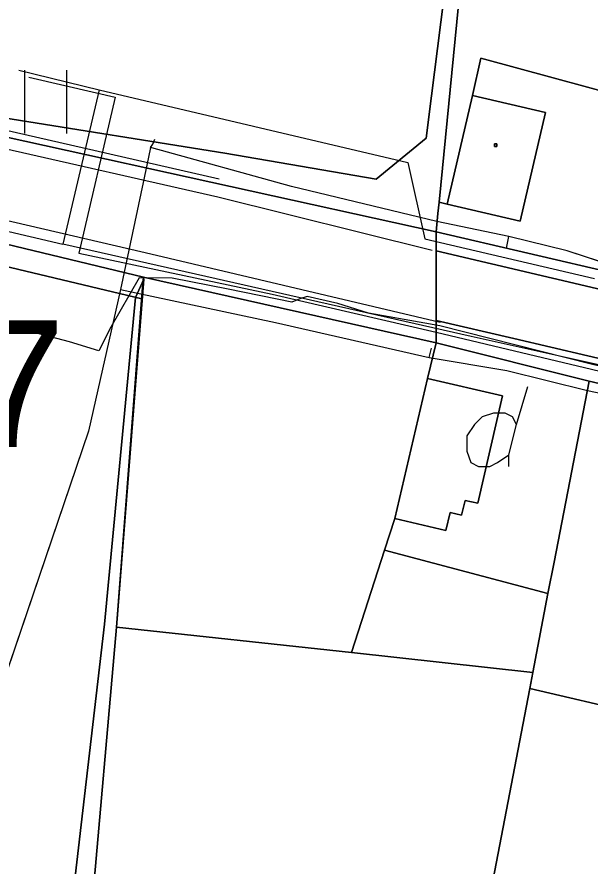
# Model space of a CAD drawing. Extents: x -645676 to -642474, y -1077513 to -1072613.
# Drawn here: x -645010.7 to -644942.9, y -1074388.4 to -1074288 of the extents above; entities that cross this region are included whole.
import ezdxf

# ---------------------------------------------------------------- set-up
doc = ezdxf.new("R2010")
doc.units = 0
for name, color, linetype in [('Kanalizace', 7, 'Continuous'), ('KN', 7, 'Continuous'), ('KULTURY_STAV', 7, 'Continuous'), ('KULTURY_ZNACKY', 7, 'Continuous'), ('Obvod_KP_', 7, 'Continuous'), ('OBVOD_PU', 7, 'Continuous'), ('P__kop___st_vaj_c_', 7, 'Continuous'), ('PC_OBJ_POPIS_NAVRH', 7, 'Continuous'), ('PLYNOVOD', 7, 'Continuous'), ('SDELOVACI', 7, 'Continuous'), ('Silnice_II__t__dy_a_III__t__dy', 7, 'Continuous'), ('VODOVOD', 7, 'Continuous'), ('Zahrada___st_vaj_c_', 7, 'Continuous')]:
    doc.layers.add(name, color=color, linetype=linetype)

# ---------------------------------------------------------------- blocks, each defined once
blk = doc.blocks.new('$431')
blk.add_line((0.63, 0.99), (0.9, 1.89))
blk.add_lwpolyline([(0.45, 0), (0.45, 0.27), (0.63, 0.99), (0.54, 1.17), (0.36, 1.26), (0.09, 1.26), (-0.18, 1.17), (-0.36, 0.99), (-0.54, 0.72), (-0.54, 0.36), (-0.45, 0.09), (-0.27, 0), (0, 0), (0.18, 0.09), (0.45, 0.27)])
blk = doc.blocks.new('3$0600')
for p, q in [((-0.5, 1.5), (-0.5, 0)), ((0.5, 0), (0.5, 1.5))]:
    blk.add_line(p, q)

msp = doc.modelspace()

# ---------------------------------------------------------------- linework, layer by layer
at = {"layer": 'Kanalizace'}
for p in [(-645000.99, -1074296.61), (-645013.14, -1074313.02)]:
    msp.add_line(p, (-645005.28, -1074314.88), dxfattribs=at)
for points in [[(-645010.47, -1074294.32), (-645000.99, -1074296.61), (-644964.46, -1074305.22), (-644962.48, -1074314.23), (-644942.4, -1074318.95)], [(-644937.45, -1074330.15), (-644956.97, -1074325.8), (-645005.28, -1074314.88)]]:
    msp.add_lwpolyline(points, dxfattribs=at)
at = {"layer": 'KN'}
for points in [[(-644924.98, -1074255.33), (-644924.98, -1074255.35), (-644924.99, -1074255.44), (-644924.98, -1074255.53), (-644924.96, -1074255.61), (-644924.92, -1074255.69), (-644924.87, -1074255.76), (-644924.81, -1074255.82), (-644924.74, -1074255.87), (-644924.66, -1074255.91), (-644924.6, -1074255.93), (-644933.82, -1074295.14), (-644934.66, -1074298.64), (-644955.83, -1074292.87), (-644956.81, -1074297.28), (-644959.82, -1074310.13), (-644960.78, -1074309.91), (-644954.72, -1074248.3)], [(-644934.66, -1074298.64), (-644939.43, -1074318.47), (-644961.13, -1074313.43), (-644960.92, -1074311.27), (-644960.78, -1074309.91), (-644959.82, -1074310.13), (-644951.2, -1074312.15), (-644948.19, -1074299.3), (-644956.81, -1074297.28), (-644955.83, -1074292.87)], [(-644959.82, -1074310.13), (-644956.81, -1074297.28), (-644948.19, -1074299.3), (-644951.2, -1074312.15)], [(-644953.94, -1074303.33), (-644954.24, -1074303.33), (-644954.24, -1074303.03), (-644953.94, -1074303.03)], [(-644953.94, -1074303.33), (-644953.94, -1074303.03), (-644954.24, -1074303.03), (-644954.24, -1074303.33)], [(-644961.12, -1074326.55), (-644962.14, -1074330.78), (-644966.01, -1074347.33), (-644967.23, -1074351.08), (-644971.14, -1074363.15), (-644998.95, -1074360.18), (-644995.88, -1074320.46), (-644995.74, -1074318.77)], [(-644943.04, -1074331.07), (-644947.18, -1074352.47), (-644947.9, -1074356.17), (-644967.23, -1074351.08), (-644966.01, -1074347.33), (-644959.97, -1074348.74), (-644959.47, -1074346.6), (-644958.11, -1074346.92), (-644957.7, -1074345.17), (-644956.18, -1074345.52), (-644953.27, -1074332.81), (-644962.14, -1074330.78), (-644961.12, -1074326.55)], [(-644966.01, -1074347.33), (-644962.14, -1074330.78), (-644953.27, -1074332.81), (-644956.18, -1074345.52), (-644957.7, -1074345.17), (-644958.11, -1074346.92), (-644959.47, -1074346.6), (-644959.97, -1074348.74)], [(-644918.08, -1074336.91), (-644925.03, -1074373.26), (-644950.06, -1074367.4), (-644949.7, -1074365.52), (-644947.9, -1074356.17), (-644947.18, -1074352.47), (-644943.04, -1074331.07)], [(-644947.9, -1074356.17), (-644949.7, -1074365.52), (-644971.14, -1074363.15), (-644967.23, -1074351.08)], [(-644971.14, -1074363.15), (-644949.7, -1074365.52), (-644950.06, -1074367.4), (-644964.13, -1074440.57), (-644978.74, -1074528.27), (-645007.84, -1074522.56), (-645008.16, -1074516.59), (-645008.4, -1074512.07), (-645009.78, -1074485.92), (-645001.96, -1074394.71), (-644998.95, -1074360.18)], [(-644925.03, -1074373.26), (-644929.22, -1074395.25), (-644936.67, -1074433.64), (-644939.11, -1074446.21), (-644964.13, -1074440.57), (-644950.06, -1074367.4)]]:
    msp.add_lwpolyline(points, close=True, dxfattribs=at)
for points in [[(-644872.02, -1074336.61), (-644961.13, -1074315.66), (-644961.13, -1074313.43), (-644939.43, -1074318.47), (-644915.89, -1074323.91), (-644900.05, -1074327.72), (-644893.02, -1074329.41)], [(-644540.77, -1074422.51), (-644621.97, -1074403.53), (-644712.41, -1074382.26), (-644787.78, -1074364.57), (-644845.62, -1074350.96), (-644890.66, -1074340.39), (-644951.94, -1074326.04), (-644961.12, -1074323.89), (-644961.13, -1074315.66), (-644872.02, -1074336.61), (-644827.8, -1074346.92), (-644766.53, -1074361.33), (-644619.47, -1074395.88), (-644547.74, -1074412.63)], [(-644706.84, -1074386.77), (-644723.42, -1074382.73), (-644731.98, -1074380.71), (-644747.83, -1074376.96), (-644772.21, -1074371.37), (-644796.61, -1074365.85), (-644804.26, -1074364.06), (-644820.79, -1074360.18), (-644829.07, -1074358.26), (-644844.54, -1074354.66), (-644857.07, -1074351.54), (-644869.58, -1074348.48), (-644878.9, -1074346.25), (-644893.85, -1074342.58), (-644896.77, -1074341.92), (-644918.08, -1074336.91), (-644943.04, -1074331.07), (-644961.12, -1074326.55), (-644961.12, -1074323.89), (-644951.94, -1074326.04), (-644890.66, -1074340.39), (-644845.62, -1074350.96), (-644787.78, -1074364.57), (-644712.41, -1074382.26)]]:
    msp.add_lwpolyline(points, dxfattribs=at)
at = {"layer": 'KULTURY_STAV'}
for points in [[(-644944.59, -1074120), (-644943.78, -1074120.2), (-644943.93, -1074121.13), (-644946.06, -1074147.76), (-644948.13, -1074172.61), (-644950.25, -1074198.06), (-644951.31, -1074210.63), (-644952.59, -1074223.21), (-644953.29, -1074231.65), (-644953.62, -1074235.62), (-644954.72, -1074248.3), (-644960.78, -1074309.91), (-644960.92, -1074311.27), (-644961.13, -1074313.43), (-645034.15, -1074297.33)], [(-645012.27, -1074299.94), (-644986.12, -1074304.12), (-644968.24, -1074307.21), (-644962.29, -1074302.34), (-644961.66, -1074297.33), (-644959.85, -1074283.01), (-644956.02, -1074245.75), (-644951.54, -1074196.95), (-644944.68, -1074120.96), (-644944.59, -1074120)], [(-644944.68, -1074120.96), (-644951.54, -1074196.95), (-644956.02, -1074245.75), (-644959.85, -1074283.01), (-644961.66, -1074297.33), (-644962.29, -1074302.34), (-644968.24, -1074307.21), (-644986.12, -1074304.12), (-645012.27, -1074299.94)], [(-644889.14, -1074291.96), (-644901.41, -1074289.08), (-644903.85, -1074299.49), (-644904.13, -1074300.66), (-644906.95, -1074300), (-644909.66, -1074299.37), (-644910.23, -1074299.21), (-644925.96, -1074295.4), (-644926.34, -1074296.95), (-644930.22, -1074296.01), (-644933.63, -1074295.19), (-644933.82, -1074295.14), (-644934.66, -1074298.64), (-644955.83, -1074292.87), (-644956.81, -1074297.28), (-644959.82, -1074310.13), (-644960.78, -1074309.91), (-644954.72, -1074248.3)], [(-645034.15, -1074297.33), (-644961.13, -1074313.43), (-644939.43, -1074318.47), (-644919.75, -1074323.02), (-644915.89, -1074323.91), (-644900.05, -1074327.72), (-644892.54, -1074329.53), (-644869.15, -1074335.1), (-644868.58, -1074332.45), (-644864.93, -1074317.03), (-644864.21, -1074313.97), (-644863.66, -1074311.34), (-644858.3, -1074288.74), (-644854.42, -1074271.96)], [(-644893.84, -1074300.2), (-644900.05, -1074327.72), (-644915.89, -1074323.91), (-644939.43, -1074318.47), (-644961.13, -1074313.43), (-644960.92, -1074311.27), (-644960.78, -1074309.91), (-644959.82, -1074310.13), (-644956.81, -1074297.28), (-644955.83, -1074292.87), (-644934.66, -1074298.64), (-644933.82, -1074295.14), (-644933.63, -1074295.19), (-644930.22, -1074296.01), (-644926.34, -1074296.95), (-644925.96, -1074295.4), (-644910.23, -1074299.21), (-644909.66, -1074299.37), (-644906.95, -1074300), (-644904.13, -1074300.66), (-644903.85, -1074299.49), (-644901.41, -1074289.08)], [(-645074.71, -1074299.47), (-645032.03, -1074309.99), (-645028.33, -1074310.93), (-644995.74, -1074318.77), (-644995.88, -1074320.46), (-644995.95, -1074321.35), (-645028.69, -1074313.52), (-645028.93, -1074313.46), (-645031.56, -1074312.33), (-645032.31, -1074312.16), (-645032.29, -1074312.02), (-645033.1, -1074311.67), (-645075.09, -1074301.95), (-645074.71, -1074299.47)], [(-644715.48, -1074384.66), (-644720.7, -1074383.39), (-644723.42, -1074382.73), (-644731.98, -1074380.71), (-644747.83, -1074376.96), (-644772.21, -1074371.37), (-644796.61, -1074365.85), (-644804.26, -1074364.06), (-644820.79, -1074360.18), (-644829.07, -1074358.26), (-644844.54, -1074354.66), (-644857.07, -1074351.54), (-644869.58, -1074348.48), (-644878.9, -1074346.25), (-644893.85, -1074342.58), (-644896.77, -1074341.92), (-644918.08, -1074336.91), (-644932.45, -1074333.55), (-644943.04, -1074331.07), (-644961.12, -1074326.55), (-644995.74, -1074318.77), (-645028.33, -1074310.93)], [(-645028.69, -1074313.52), (-644995.95, -1074321.35), (-644995.88, -1074320.46), (-644995.74, -1074318.77), (-644961.12, -1074326.55), (-644962.14, -1074330.78), (-644966.01, -1074347.33), (-644967.23, -1074351.08), (-644971.14, -1074363.15), (-644998.95, -1074360.18), (-645001.96, -1074394.71), (-645009.78, -1074485.92)], [(-644961.12, -1074326.55), (-644943.04, -1074331.07), (-644947.18, -1074352.47), (-644947.9, -1074356.17), (-644967.23, -1074351.08), (-644966.01, -1074347.33), (-644962.14, -1074330.78), (-644961.12, -1074326.55)], [(-644943.04, -1074331.07), (-644918.08, -1074336.91), (-644896.77, -1074341.92), (-644903.43, -1074378.27), (-644925.03, -1074373.26), (-644950.06, -1074367.4), (-644949.7, -1074365.52), (-644971.14, -1074363.15), (-644967.23, -1074351.08), (-644947.9, -1074356.17), (-644947.18, -1074352.47), (-644943.04, -1074331.07)], [(-644929.05, -1074538.02), (-644914.65, -1074451.78), (-644921.47, -1074450.23), (-644934.17, -1074447.34), (-644931.78, -1074434.67), (-644924.54, -1074396.35), (-644929.22, -1074395.25), (-644936.67, -1074433.64), (-644939.11, -1074446.21), (-644964.13, -1074440.57), (-644950.06, -1074367.4), (-644925.03, -1074373.26), (-644903.43, -1074378.27), (-644896.77, -1074341.92), (-644893.85, -1074342.58), (-644898.51, -1074367.98), (-644903.1, -1074392.96), (-644904.34, -1074399.26), (-644879.51, -1074403.06), (-644867.56, -1074404.89), (-644854.67, -1074406.87), (-644865.96, -1074464.99)], [(-644998.95, -1074360.18), (-644971.14, -1074363.15), (-644949.7, -1074365.52), (-644950.06, -1074367.4), (-644964.13, -1074440.57), (-644939.11, -1074446.21), (-644936.67, -1074433.64), (-644929.22, -1074395.25), (-644924.54, -1074396.35), (-644931.78, -1074434.67), (-644934.17, -1074447.34), (-644921.47, -1074450.23), (-644914.65, -1074451.78), (-644929.05, -1074538.02), (-644953.56, -1074533.21), (-644978.74, -1074528.27), (-645007.84, -1074522.56), (-645008.16, -1074516.59), (-645008.4, -1074512.07), (-645009.78, -1074485.92), (-645001.96, -1074394.71), (-644998.95, -1074360.18)]]:
    msp.add_lwpolyline(points, dxfattribs=at)
at = {"layer": 'Obvod_KP_'}
msp.add_lwpolyline([(-645009.78, -1074485.92), (-645001.96, -1074394.71), (-644998.95, -1074360.18), (-644995.88, -1074320.46), (-644995.74, -1074318.77), (-644961.12, -1074326.55), (-644961.13, -1074313.43), (-644960.92, -1074311.27), (-644960.78, -1074309.91), (-644954.72, -1074248.3), (-644953.62, -1074235.62), (-644953.29, -1074231.65), (-644952.59, -1074223.21), (-644951.31, -1074210.63), (-644950.25, -1074198.06), (-644948.13, -1074172.61), (-644946.06, -1074147.76)], dxfattribs=at)
at = {"layer": 'OBVOD_PU'}
for points in [[(-644946.06, -1074147.76), (-644948.13, -1074172.61), (-644950.25, -1074198.06), (-644951.31, -1074210.63), (-644952.59, -1074223.21), (-644953.29, -1074231.65), (-644953.62, -1074235.62), (-644954.72, -1074248.3), (-644960.78, -1074309.91), (-644960.92, -1074311.27), (-644961.13, -1074313.43), (-644961.12, -1074326.55), (-644995.74, -1074318.77), (-644995.88, -1074320.46), (-644998.95, -1074360.18), (-645001.96, -1074394.71), (-645009.78, -1074485.92), (-645008.4, -1074512.07), (-645008.16, -1074516.59), (-645007.84, -1074522.56), (-644978.74, -1074528.27), (-644024.22, -1074566.94)], [(-645009.78, -1074485.92), (-645001.96, -1074394.71), (-644998.95, -1074360.18), (-644995.88, -1074320.46), (-644995.74, -1074318.77), (-644961.12, -1074326.55), (-644961.13, -1074313.43), (-644960.92, -1074311.27), (-644960.78, -1074309.91), (-644954.72, -1074248.3), (-644953.62, -1074235.62), (-644953.29, -1074231.65), (-644952.59, -1074223.21), (-644951.31, -1074210.63), (-644950.25, -1074198.06), (-644948.13, -1074172.61), (-644946.06, -1074147.76)]]:
    msp.add_lwpolyline(points, dxfattribs=at)
at = {"layer": 'P__kop___st_vaj_c_'}
msp.add_lwpolyline([(-644986.8, -1074307.2), (-645012.67, -1074301.27), (-645041.4, -1074294.92), (-645075.99, -1074287.23)], dxfattribs=at)
at = {"layer": 'PLYNOVOD'}
for p, q in [((-644994.63, -1074303.05), (-644994.41, -1074302.46)), ((-644994.92, -1074303.45), (-644995.36, -1074305.55)), ((-644994.92, -1074303.45), (-644994.63, -1074303.05)), ((-644994.75, -1074303.5), (-644994.92, -1074303.45)), ((-644978.22, -1074308.05), (-644994.75, -1074303.5)), ((-644995.36, -1074305.55), (-644998.47, -1074320.23)), ((-644961.06, -1074312.21), (-644978.22, -1074308.05)), ((-644952.54, -1074313.98), (-644961.06, -1074312.21)), ((-644952.82, -1074315.35), (-644952.54, -1074313.98)), ((-644945.62, -1074315.67), (-644952.54, -1074313.98)), ((-644936.22, -1074318.75), (-644945.62, -1074315.67)), ((-644998.47, -1074320.23), (-645002.24, -1074337)), ((-644998.47, -1074320.23), (-644980.13, -1074324.13)), ((-644980.13, -1074324.13), (-644961.95, -1074328.26)), ((-644961.95, -1074328.26), (-644961.69, -1074327.19)), ((-644961.95, -1074328.26), (-644952.76, -1074329.8)), ((-644952.76, -1074329.8), (-644943.22, -1074332.19)), ((-644943.22, -1074332.19), (-644929.78, -1074334.96)), ((-645002.24, -1074337), (-645013.36, -1074369.64))]:
    msp.add_line(p, q, dxfattribs=at)
for points in [[(-644994.92, -1074303.45), (-644995.36, -1074305.55), (-644998.47, -1074320.23)], [(-644867.68, -1074334.11), (-644868.9, -1074333.84), (-644876.7, -1074332.05), (-644883.43, -1074330.5), (-644890.77, -1074328.2), (-644908.23, -1074324.55), (-644915.32, -1074322.93), (-644930.76, -1074320.54), (-644936.22, -1074318.75), (-644945.62, -1074315.67), (-644952.54, -1074313.98), (-644961.06, -1074312.21), (-644978.22, -1074308.05), (-644994.75, -1074303.5), (-644994.92, -1074303.45)], [(-644998.47, -1074320.23), (-645002.24, -1074337), (-645013.36, -1074369.64), (-645027.5, -1074404.76), (-645043.64, -1074447.2), (-645052.87, -1074476), (-645061.87, -1074503.33), (-645072.18, -1074531.85), (-645075.6, -1074543.12), (-645077.11, -1074544.54)], [(-644998.47, -1074320.23), (-644980.13, -1074324.13), (-644961.95, -1074328.26)]]:
    msp.add_lwpolyline(points, dxfattribs=at)
at = {"layer": 'SDELOVACI'}
msp.add_lwpolyline([(-644917.54, -1074335.51), (-644920.79, -1074334.28), (-644942.78, -1074329.06), (-644960.69, -1074324.52), (-644969.12, -1074323.02), (-644972.77, -1074321.88), (-644976.39, -1074321.07), (-644977.23, -1074321.34), (-644978.21, -1074321.73), (-644985.72, -1074320.19), (-644992.35, -1074318.89), (-644996.26, -1074318.87), (-644999.59, -1074324.69), (-645001.02, -1074327.49), (-645004.48, -1074326.44), (-645030.69, -1074319.56), (-645063.51, -1074312.42), (-645106.85, -1074302.43)], dxfattribs=at)
at = {"layer": 'Silnice_II__t__dy_a_III__t__dy'}
for p, q in [((-645013.18, -1074303.35), (-644986.96, -1074309.3)), ((-645032.3, -1074307.32), (-644995.53, -1074315.87)), ((-644986.96, -1074309.3), (-644961.61, -1074315.59)), ((-644995.53, -1074315.87), (-644960.66, -1074324.1))]:
    msp.add_line(p, q, dxfattribs=at)
at = {"layer": 'VODOVOD'}
msp.add_lwpolyline([(-645009.29, -1074295.14), (-645001.3, -1074297), (-644999.08, -1074297.48), (-645003.4, -1074315.95), (-644980.51, -1074320.79), (-644961.12, -1074325.27), (-644924.2, -1074334.09)], dxfattribs=at)
at = {"layer": 'Zahrada___st_vaj_c_'}
msp.add_lwpolyline([(-645006.18, -1074410), (-645000.35, -1074359.8), (-644996.69, -1074321.2), (-644995.69, -1074319.01), (-644998.95, -1074360.18), (-645001.96, -1074394.71), (-645003.32, -1074410.59), (-645006.18, -1074410)], dxfattribs=at)
msp.add_lwpolyline([(-645006.18, -1074410), (-645003.32, -1074410.59), (-645001.96, -1074394.71), (-644998.95, -1074360.18), (-644995.69, -1074319.01), (-644996.69, -1074321.2), (-645000.35, -1074359.8)], close=True, dxfattribs=at)

# ---------------------------------------------------------------- block references
at = {"layer": 'KULTURY_ZNACKY', "xscale": 5, "yscale": 5}
for name, p in [('3$0600', (-645007.3, -1074301.79)), ('$431', (-644954.78, -1074341.15))]:
    msp.add_blockref(name, p, dxfattribs=at)

# ---------------------------------------------------------------- texts
at = {"layer": 'PC_OBJ_POPIS_NAVRH'}
msp.add_text('S27', height=15, dxfattribs=at).set_placement((-645040.7, -1074338.87))

doc.saveas('drawing.dxf')
